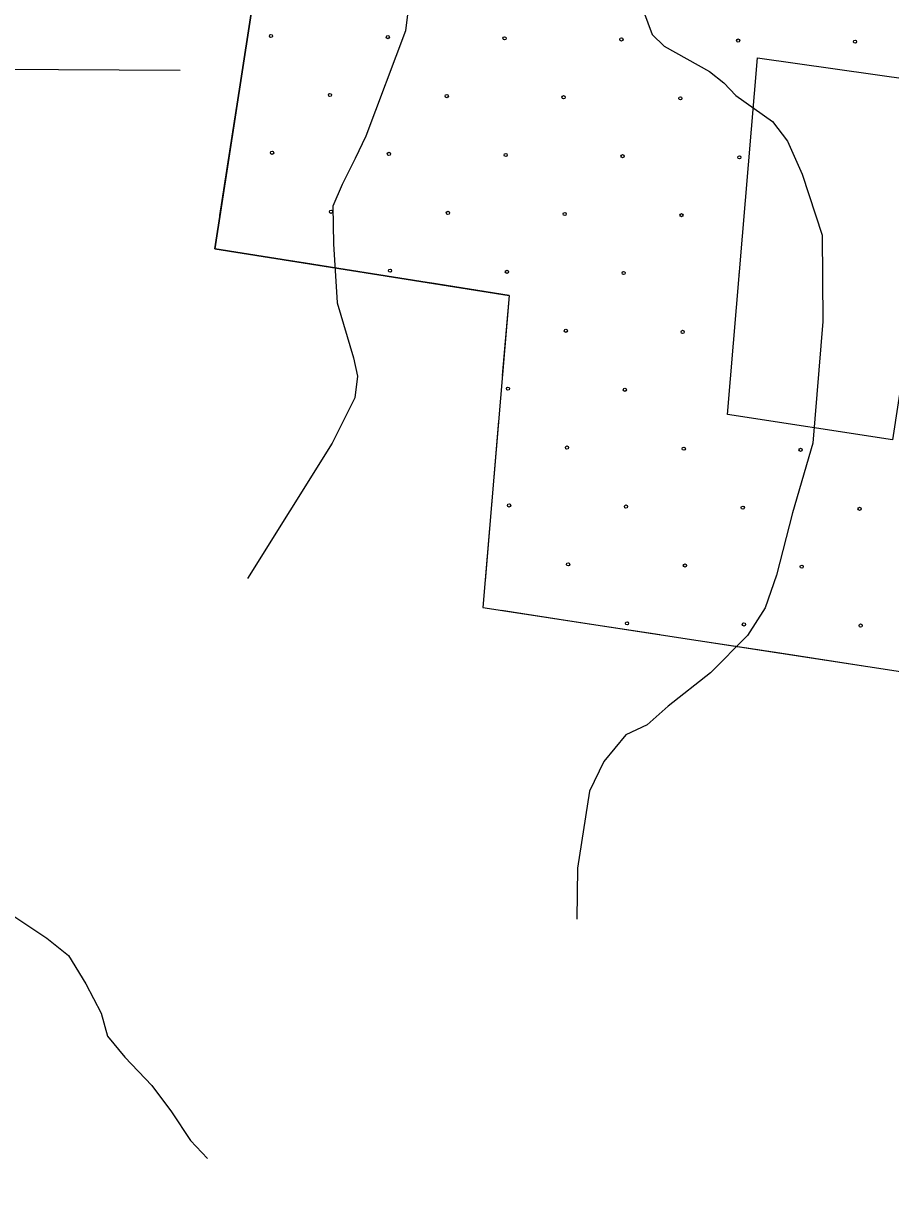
# Model space of a CAD drawing. Extents: x 1788175 to 1969470, y 584502 to 738744.
# Drawn here: x 1845544 to 1848400, y 663962 to 667784 of the extents above; entities that cross this region are included whole.
import ezdxf

# ---------------------------------------------------------------- set-up
doc = ezdxf.new("R2010")
doc.units = 0
for name, color, linetype in [('DESIGN - EROSION CONTROL - Devices', 7, 'Continuous'), ('DESIGN - SCRATCH - User 1', 7, 'Continuous'), ('DESIGN - TRANSPORTATION - Text', 7, 'Continuous'), ('SURVEY - DRAINAGE - Bridge Hydraulic Data - Points - Locators', 7, 'Continuous'), ('SURVEY - VEGETATION - Features with Text', 7, 'Continuous')]:
    doc.layers.add(name, color=color, linetype=linetype)

msp = doc.modelspace()

# ---------------------------------------------------------------- linework, layer by layer
at = {"layer": 'DESIGN - EROSION CONTROL - Devices'}
for centre in [(1846359.8, 667741.6), (1846744.4, 667737.9), (1847128.9, 667734.1), (1847513.5, 667730.4), (1847898, 667726.7), (1848282.6, 667722.9), (1846553.9, 667547.5), (1846938.5, 667543.7), (1847323.1, 667540), (1847707.6, 667536.3), (1846363.5, 667357.1), (1846748.1, 667353.3), (1847132.6, 667349.6), (1847517.2, 667345.9), (1847901.8, 667342.1), (1846557.7, 667162.9), (1846942.2, 667159.2), (1847326.8, 667155.5), (1847711.3, 667151.7), (1846751.8, 666968.8), (1847136.4, 666965), (1847520.9, 666961.3), (1847330.5, 666770.9), (1847715.1, 666767.2), (1847140.1, 666580.5), (1847524.7, 666576.8), (1847334.3, 666386.3), (1847718.8, 666382.6), (1848103.4, 666378.9), (1847143.8, 666195.9), (1847528.4, 666192.2), (1847913, 666188.5), (1848297.5, 666184.7), (1847338, 666001.8), (1847722.5, 665998.1), (1848107.1, 665994.3), (1847532.1, 665807.6), (1847916.7, 665803.9), (1848301.2, 665800.2)]:
    msp.add_circle(centre, 5.28, dxfattribs=at)
msp.add_arc((1847905.5, 666957.6), 5.28, 126.0936, 224.3143, dxfattribs=at)
at = {"layer": 'DESIGN - SCRATCH - User 1'}
for points in [[(1849555.8, 668802.2), (1849476.5, 668213.1), (1847507, 668491), (1847531.6, 668696.9), (1847318, 668725.8), (1847240.9, 667948.5), (1846334.1, 668072.1), (1846174.7, 667040.8), (1847143.4, 666886.8), (1847057.3, 665860.1), (1849033.5, 665556.7), (1849103.4, 666012.3), (1849936.2, 665865.1), (1849843.6, 665374.7), (1850196.3, 665308.6), (1850133.7, 664854), (1850133.7, 664854), (1850110.7, 664379.6)], [(1850596.6, 666519.1), (1850004.3, 666614.7), (1848478.5, 666884.4), (1848406, 666411.8), (1847863.2, 666495.2), (1847961.7, 667669.4), (1849371.6, 667470.4), (1850176.8, 667806.4), (1850608.7, 667932.7), (1850847.5, 668019.8)]]:
    msp.add_lwpolyline(points, dxfattribs=at)
at = {"layer": 'DESIGN - TRANSPORTATION - Text'}
for points in [[(1847085.8, 668908.1), (1847073.9, 668876.5), (1847026.5, 668761), (1846986.8, 668621.3), (1846906.5, 668430.1), (1846867.1, 668316.5), (1846831.9, 668210.8), (1846822.7, 668118.9), (1846833.4, 668010.6), (1846802.2, 667758.8), (1846672, 667412.1), (1846637.2, 667338.4), (1846594.1, 667252.9), (1846563.3, 667181.2), (1846565.7, 667057), (1846577.3, 666862.7), (1846631, 666681.9), (1846644.2, 666621.7), (1846635.3, 666549.7), (1846561.5, 666400.5), (1846282.3, 665955.5)], [(1847586.2, 667823.3), (1847615.2, 667746.9), (1847654.7, 667708.4), (1847803.5, 667624.5), (1847851, 667587.9), (1847890.4, 667545.4), (1848011.2, 667459.8), (1848060.4, 667395.2), (1848109, 667286.5), (1848174.4, 667085.5), (1848176.8, 666801.2), (1848143.9, 666401.3), (1848077.1, 666171.9), (1848024.6, 665966.4), (1847987.3, 665858.7), (1847928.2, 665767.3), (1847806.8, 665644.7), (1847667.5, 665534.3), (1847598.8, 665473.1), (1847528.5, 665439.9), (1847455.5, 665352.7), (1847408.3, 665255.2), (1847369.2, 665001.4), (1847367.1, 664833.3)], [(1845503.3, 664850), (1845622.1, 664770.4), (1845693.4, 664713.5), (1845750.1, 664620.8), (1845800.9, 664524.1), (1845821.9, 664447.7), (1845879, 664379), (1845967.7, 664285.8), (1846032.6, 664199), (1846095.3, 664104.1), (1846150.5, 664045.4)]]:
    msp.add_lwpolyline(points, dxfattribs=at)
at = {"layer": 'SURVEY - DRAINAGE - Bridge Hydraulic Data - Points - Locators'}
msp.add_line((1846061.3, 667628.5), (1844961.3, 667632.7), dxfattribs=at)
at = {"layer": 'SURVEY - VEGETATION - Features with Text'}
for points in [[(1847143.4, 666886.8), (1846174.7, 667040.8), (1846334.1, 668072.1), (1847240.9, 667948.5)], [(1846232, 667411.5), (1846272.3, 667672.3)], [(1846191.6, 667150.6), (1846232, 667411.5)], [(1846473.9, 666993.3), (1846213.1, 667034.7)], [(1846734.6, 666951.8), (1846473.9, 666993.3)], [(1847143.4, 666886.8), (1846882.7, 666928.3)], [(1847143.4, 666886.8), (1847057.3, 665860.1), (1849033.5, 665556.7), (1849103.4, 666012.3), (1849936.2, 665865.1), (1849843.6, 665374.7), (1850196.3, 665308.6), (1850133.7, 664854), (1850110.7, 664379.6), (1849123.1, 664511.3), (1849159.6, 663958.1), (1849202.3, 663349.2), (1849233.4, 662932.8), (1849266.6, 662502.9)], [(1847143.4, 666886.8), (1847121.4, 666623.7)], [(1847108.8, 666474.3), (1847086.8, 666211.2)], [(1847086.8, 666211.2), (1847064.7, 665948.1)], [(1847118.3, 665850.7), (1847379.2, 665810.7)], [(1847379.2, 665810.7), (1847640.1, 665770.6)], [(1847788.4, 665747.9), (1848049.3, 665707.8)], [(1848049.3, 665707.8), (1848310.3, 665667.7)]]:
    msp.add_lwpolyline(points, dxfattribs=at)

doc.saveas('drawing.dxf')
